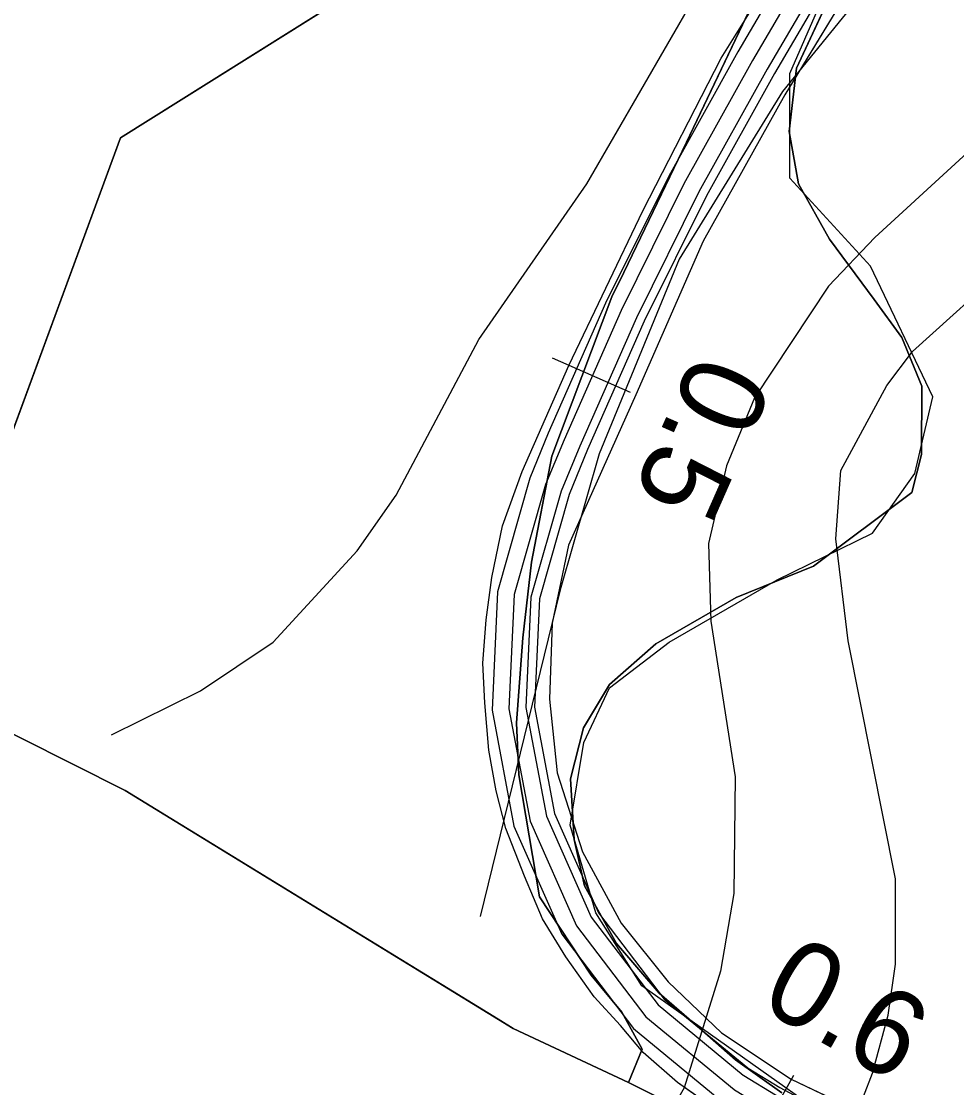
# Model space of a CAD drawing. Extents: x -662620 to -656370, y -1067090 to -1062990.
# Drawn here: x -661507.5 to -661397.6, y -1066974.1 to -1066848.8 of the extents above; entities that cross this region are included whole.
import ezdxf

# ---------------------------------------------------------------- set-up
doc = ezdxf.new("R2010")
doc.units = 0
for name, color, linetype in [('Agrotechnicka_opatreni_hrazkovani_a_dulkovani__mulcovani', 7, 'Continuous'), ('CESTA_ZABOR', 7, 'Continuous'), ('Default', 7, 'Continuous'), ('HRANICE_KATASTRÁLNÍHO_ÚZEMÍ', 7, 'Continuous'), ('LESNÍ_POZEMEK_-_STÁVAJÍCÍ', 7, 'Continuous'), ('OBVOD_PÚ', 7, 'Continuous'), ('Odvodnení_cesty_príkopem_-_navržené', 7, 'Continuous'), ('ORNÁ_PŮDA_-_STÁVAJÍCÍ', 7, 'Continuous'), ('OSTATNÍ_PLOCHA_-_STÁVAJÍCÍ', 7, 'Continuous'), ('POLNÍ_CESTA_NAVRŽENÁ_-_KRAJ', 7, 'Continuous'), ('POLNÍ_CESTA_NAVRŽENÁ_-_OSA', 7, 'Continuous'), ('Regionální_biocentrum_-_stávající', 7, 'Continuous'), ('Trvalý_trávní_porost_-_stávající', 7, 'Continuous'), ('VRSTEVNICE_ZDŮRAZNĚNÁ', 7, 'Continuous'), ('VRSTEVNICE_ZÁKLADNÍ', 7, 'Continuous')]:
    doc.layers.add(name, color=color, linetype=linetype)

msp = doc.modelspace()

# ---------------------------------------------------------------- linework, layer by layer
at = {"layer": 'Agrotechnicka_opatreni_hrazkovani_a_dulkovani__mulcovani'}
msp.add_lwpolyline([(-661346.3, -1066623.2), (-661212.04, -1066654.38), (-661303.4, -1067029.5), (-661389.3, -1066988.6), (-661414.7, -1066976.2), (-661434.6, -1066962.1), (-661440, -1066953.5), (-661443, -1066943.2), (-661441.4, -1066933.5), (-661438.4, -1066927.1), (-661431.4, -1066921.7), (-661418.7, -1066914.4), (-661407.5, -1066908.9), (-661402.5, -1066901.9), (-661400.4, -1066892.9), (-661407.71, -1066877.54), (-661417.2, -1066867.2), (-661417.2, -1066854.9), (-661412.2, -1066843.4), (-661393.57, -1066812.07), (-661373.4, -1066748.9), (-661353.2, -1066666.9)], close=True, dxfattribs=at)
at = {"layer": 'CESTA_ZABOR'}
for p, q in [((-661407.4, -1066840.34), (-661417.78, -1066857.42)), ((-661425.28, -1066853.13), (-661421.73, -1066847.49)), ((-661434.46, -1066871.03), (-661425.28, -1066853.13)), ((-661417.78, -1066857.42), (-661427.4, -1066874.62)), ((-661443.17, -1066889.2), (-661434.46, -1066871.03)), ((-661427.4, -1066874.62), (-661435.31, -1066892.67)), ((-661448.64, -1066901.65), (-661443.17, -1066889.2)), ((-661435.31, -1066892.67), (-661443.22, -1066910.33)), ((-661450.97, -1066908.04), (-661448.64, -1066901.65)), ((-661452.23, -1066914.14), (-661450.97, -1066908.04)), ((-661443.22, -1066910.33), (-661445.14, -1066919.49)), ((-661452.89, -1066919.1), (-661452.23, -1066914.14)), ((-661453.29, -1066924.18), (-661452.89, -1066919.1)), ((-661445.14, -1066919.49), (-661445.45, -1066928.43)), ((-661453.06, -1066928.86), (-661453.29, -1066924.18)), ((-661452.58, -1066934.42), (-661453.06, -1066928.86)), ((-661445.45, -1066928.43), (-661444.53, -1066937.08)), ((-661451.7, -1066939.18), (-661452.58, -1066934.42)), ((-661444.53, -1066937.08), (-661441.56, -1066946.34)), ((-661450.57, -1066943.62), (-661451.7, -1066939.18)), ((-661448.39, -1066949.19), (-661450.57, -1066943.62)), ((-661441.56, -1066946.34), (-661437.01, -1066954.73)), ((-661446.26, -1066954.21), (-661448.39, -1066949.19)), ((-661443.52, -1066958.67), (-661446.26, -1066954.21)), ((-661437.01, -1066954.73), (-661431.52, -1066961.63)), ((-661440.21, -1066963.37), (-661443.52, -1066958.67)), ((-661431.52, -1066961.63), (-661425.22, -1066967.6)), ((-661437.11, -1066966.76), (-661440.21, -1066963.37)), ((-661434.45, -1066969.93), (-661437.11, -1066966.76)), ((-661425.22, -1066967.6), (-661417.03, -1066973.07)), ((-661430.41, -1066973.44), (-661434.45, -1066969.93)), ((-661417.03, -1066973.07), (-661399.36, -1066981.48)), ((-661425.4, -1066976.98), (-661430.41, -1066973.44))]:
    msp.add_line(p, q, dxfattribs=at)
for points in [[(-661407.4, -1066840.34), (-661417.78, -1066857.42), (-661427.4, -1066874.62), (-661435.31, -1066892.67), (-661443.22, -1066910.33), (-661445.14, -1066919.49), (-661445.45, -1066928.43), (-661444.53, -1066937.08), (-661441.56, -1066946.34), (-661437.01, -1066954.73), (-661431.52, -1066961.63), (-661425.22, -1066967.6), (-661417.03, -1066973.07), (-661399.36, -1066981.48), (-661381.16, -1066989.77), (-661362.86, -1066998.2), (-661344.86, -1067007.31), (-661327.26, -1067016.8)], [(-661425.4, -1066976.98), (-661430.41, -1066973.44), (-661434.45, -1066969.93), (-661437.11, -1066966.76), (-661440.21, -1066963.37), (-661443.52, -1066958.67), (-661446.26, -1066954.21), (-661448.39, -1066949.19), (-661450.57, -1066943.62), (-661451.7, -1066939.18), (-661452.58, -1066934.42), (-661453.06, -1066928.86), (-661453.29, -1066924.18), (-661452.89, -1066919.1), (-661452.23, -1066914.14), (-661450.97, -1066908.04), (-661448.64, -1066901.65), (-661443.17, -1066889.2), (-661434.46, -1066871.03), (-661425.28, -1066853.13), (-661421.73, -1066847.49)]]:
    msp.add_lwpolyline(points, dxfattribs=at)
at = {"layer": 'HRANICE_KATASTRÁLNÍHO_ÚZEMÍ'}
msp.add_lwpolyline([(-661328.27, -1067025.42), (-661340.43, -1067019.11), (-661363.43, -1067007.13), (-661368.06, -1067004.74), (-661376.71, -1067000.61), (-661381.34, -1066998.41), (-661389.68, -1066994.8), (-661390.83, -1066994.31), (-661393.34, -1066993.15), (-661399.58, -1066990.35), (-661407.36, -1066986.87), (-661426.06, -1066978.48), (-661436.18, -1066973.46), (-661449.71, -1066967.09), (-661495.3, -1066939.14), (-661513.8, -1066929.87)], dxfattribs=at)
at = {"layer": 'LESNÍ_POZEMEK_-_STÁVAJÍCÍ'}
for p, q in [((-661495.85, -1066862.48), (-661465.76, -1066843.6)), ((-661419.88, -1066843.08), (-661429.33, -1066862.99)), ((-661514.56, -1066913.27), (-661495.85, -1066862.48)), ((-661429.33, -1066862.99), (-661436.71, -1066878.29)), ((-661436.71, -1066878.29), (-661438.11, -1066881.16)), ((-661438.11, -1066881.16), (-661445.16, -1066899.87)), ((-661445.16, -1066899.87), (-661447.58, -1066912.32)), ((-661447.58, -1066912.32), (-661448.58, -1066921.21)), ((-661448.58, -1066921.21), (-661449.33, -1066931.2)), ((-661495.3, -1066939.14), (-661513.8, -1066929.87)), ((-661449.33, -1066931.2), (-661449.06, -1066937.3)), ((-661449.06, -1066937.3), (-661446.61, -1066951.65)), ((-661449.71, -1066967.09), (-661495.3, -1066939.14)), ((-661446.61, -1066951.65), (-661440.55, -1066960.85)), ((-661440.55, -1066960.85), (-661436.96, -1066965.18)), ((-661436.96, -1066965.18), (-661434.57, -1066969.54)), ((-661436.18, -1066973.46), (-661449.71, -1066967.09)), ((-661434.57, -1066969.54), (-661436.18, -1066973.46))]:
    msp.add_line(p, q, dxfattribs=at)
for points in [[(-661514.56, -1066913.27), (-661495.85, -1066862.48), (-661465.76, -1066843.6)], [(-661419.88, -1066843.08), (-661429.33, -1066862.99), (-661436.71, -1066878.29), (-661438.11, -1066881.16), (-661445.16, -1066899.87), (-661447.58, -1066912.32), (-661448.58, -1066921.21), (-661449.33, -1066931.2), (-661449.06, -1066937.3), (-661446.61, -1066951.65), (-661440.55, -1066960.85), (-661436.96, -1066965.18), (-661434.57, -1066969.54), (-661436.18, -1066973.46), (-661449.71, -1066967.09), (-661495.3, -1066939.14), (-661513.8, -1066929.87)]]:
    msp.add_lwpolyline(points, dxfattribs=at)
at = {"layer": 'OBVOD_PÚ'}
for points in [[(-661513.8, -1066929.87), (-661495.3, -1066939.14)], [(-661495.3, -1066939.14), (-661449.71, -1066967.09)], [(-661449.71, -1066967.09), (-661436.18, -1066973.46)], [(-661436.18, -1066973.46), (-661426.06, -1066978.48)]]:
    msp.add_lwpolyline(points, dxfattribs=at)
at = {"layer": 'Odvodnení_cesty_príkopem_-_navržené'}
msp.add_lwpolyline([(-661397.07, -1066817.54), (-661418.99, -1066854.91), (-661426.99, -1066869.29), (-661434.32, -1066884.02), (-661440.97, -1066899.08), (-661443.15, -1066904.36), (-661446.64, -1066916.61), (-661447.21, -1066929.34), (-661444.85, -1066941.86), (-661439.68, -1066953.5), (-661431.97, -1066963.64), (-661422.13, -1066971.74), (-661422.09, -1066971.77), (-661418.39, -1066974.02), (-661414.58, -1066976.07), (-661410.67, -1066977.92), (-661377.7, -1066992.45), (-661367.07, -1066997.31), (-661356.57, -1067002.44), (-661346.21, -1067007.86), (-661278.29, -1067044.52)], dxfattribs=at)
at = {"layer": 'ORNÁ_PŮDA_-_STÁVAJÍCÍ'}
for p, q in [((-661416.42, -1066854.27), (-661407.64, -1066835.43)), ((-661417.28, -1066861.73), (-661416.42, -1066854.27)), ((-661416.18, -1066867.86), (-661417.28, -1066861.73)), ((-661412.55, -1066874.36), (-661416.18, -1066867.86)), ((-661407.29, -1066881.48), (-661412.55, -1066874.36)), ((-661404.05, -1066885.92), (-661407.29, -1066881.48)), ((-661401.68, -1066891.65), (-661404.05, -1066885.92)), ((-661401.74, -1066899.66), (-661401.68, -1066891.65)), ((-661402.86, -1066904.12), (-661401.74, -1066899.66)), ((-661414.43, -1066912.8), (-661402.86, -1066904.12)), ((-661423.53, -1066916.47), (-661414.43, -1066912.8)), ((-661432.96, -1066921.9), (-661423.53, -1066916.47)), ((-661438.39, -1066926.71), (-661432.96, -1066921.9)), ((-661441.45, -1066931.78), (-661438.39, -1066926.71)), ((-661442.98, -1066937.76), (-661441.45, -1066931.78)), ((-661442.56, -1066944.9), (-661442.98, -1066937.76)), ((-661441.32, -1066950.36), (-661442.56, -1066944.9)), ((-661437.58, -1066957.13), (-661441.32, -1066950.36)), ((-661432.54, -1066962.95), (-661437.58, -1066957.13)), ((-661427.84, -1066967.02), (-661432.54, -1066962.95)), ((-661423.6, -1066970.79), (-661427.84, -1066967.02)), ((-661418.16, -1066974.65), (-661423.6, -1066970.79))]:
    msp.add_line(p, q, dxfattribs=at)
msp.add_lwpolyline([(-661418.16, -1066974.65), (-661423.6, -1066970.79), (-661427.84, -1066967.02), (-661432.54, -1066962.95), (-661437.58, -1066957.13), (-661441.32, -1066950.36), (-661442.56, -1066944.9), (-661442.98, -1066937.76), (-661441.45, -1066931.78), (-661438.39, -1066926.71), (-661432.96, -1066921.9), (-661423.53, -1066916.47), (-661414.43, -1066912.8), (-661402.86, -1066904.12), (-661401.74, -1066899.66), (-661401.68, -1066891.65), (-661404.05, -1066885.92), (-661407.29, -1066881.48), (-661412.55, -1066874.36), (-661416.18, -1066867.86), (-661417.28, -1066861.73), (-661416.42, -1066854.27), (-661407.64, -1066835.43)], dxfattribs=at)
at = {"layer": 'OSTATNÍ_PLOCHA_-_STÁVAJÍCÍ'}
for p, q in [((-661407.64, -1066835.43), (-661416.42, -1066854.27)), ((-661407.64, -1066835.43), (-661416.42, -1066854.27)), ((-661429.33, -1066862.99), (-661419.88, -1066843.08)), ((-661429.33, -1066862.99), (-661419.88, -1066843.08)), ((-661416.42, -1066854.27), (-661417.28, -1066861.73)), ((-661416.42, -1066854.27), (-661417.28, -1066861.73)), ((-661417.28, -1066861.73), (-661416.18, -1066867.86)), ((-661417.28, -1066861.73), (-661416.18, -1066867.86)), ((-661436.71, -1066878.29), (-661429.33, -1066862.99)), ((-661436.71, -1066878.29), (-661429.33, -1066862.99)), ((-661416.18, -1066867.86), (-661412.55, -1066874.36)), ((-661416.18, -1066867.86), (-661412.55, -1066874.36)), ((-661412.55, -1066874.36), (-661407.29, -1066881.48)), ((-661412.55, -1066874.36), (-661407.29, -1066881.48)), ((-661438.11, -1066881.16), (-661436.71, -1066878.29)), ((-661438.11, -1066881.16), (-661436.71, -1066878.29)), ((-661445.16, -1066899.87), (-661438.11, -1066881.16)), ((-661445.16, -1066899.87), (-661438.11, -1066881.16)), ((-661407.29, -1066881.48), (-661404.05, -1066885.92)), ((-661407.29, -1066881.48), (-661404.05, -1066885.92)), ((-661404.05, -1066885.92), (-661401.68, -1066891.65)), ((-661404.05, -1066885.92), (-661401.68, -1066891.65)), ((-661401.68, -1066891.65), (-661401.74, -1066899.66)), ((-661401.68, -1066891.65), (-661401.74, -1066899.66)), ((-661447.58, -1066912.32), (-661445.16, -1066899.87)), ((-661447.58, -1066912.32), (-661445.16, -1066899.87)), ((-661401.74, -1066899.66), (-661402.86, -1066904.12)), ((-661401.74, -1066899.66), (-661402.86, -1066904.12)), ((-661402.86, -1066904.12), (-661414.43, -1066912.8)), ((-661402.86, -1066904.12), (-661414.43, -1066912.8)), ((-661448.58, -1066921.21), (-661447.58, -1066912.32)), ((-661448.58, -1066921.21), (-661447.58, -1066912.32)), ((-661414.43, -1066912.8), (-661423.53, -1066916.47)), ((-661414.43, -1066912.8), (-661423.53, -1066916.47)), ((-661423.53, -1066916.47), (-661432.96, -1066921.9)), ((-661423.53, -1066916.47), (-661432.96, -1066921.9)), ((-661449.33, -1066931.2), (-661448.58, -1066921.21)), ((-661449.33, -1066931.2), (-661448.58, -1066921.21)), ((-661432.96, -1066921.9), (-661438.39, -1066926.71)), ((-661432.96, -1066921.9), (-661438.39, -1066926.71)), ((-661438.39, -1066926.71), (-661441.45, -1066931.78)), ((-661438.39, -1066926.71), (-661441.45, -1066931.78)), ((-661449.06, -1066937.3), (-661449.33, -1066931.2)), ((-661449.06, -1066937.3), (-661449.33, -1066931.2)), ((-661441.45, -1066931.78), (-661442.98, -1066937.76)), ((-661441.45, -1066931.78), (-661442.98, -1066937.76)), ((-661446.61, -1066951.65), (-661449.06, -1066937.3)), ((-661446.61, -1066951.65), (-661449.06, -1066937.3)), ((-661442.98, -1066937.76), (-661442.56, -1066944.9)), ((-661442.98, -1066937.76), (-661442.56, -1066944.9)), ((-661442.56, -1066944.9), (-661441.32, -1066950.36)), ((-661442.56, -1066944.9), (-661441.32, -1066950.36)), ((-661441.32, -1066950.36), (-661437.58, -1066957.13)), ((-661441.32, -1066950.36), (-661437.58, -1066957.13)), ((-661440.55, -1066960.85), (-661446.61, -1066951.65)), ((-661440.55, -1066960.85), (-661446.61, -1066951.65)), ((-661437.58, -1066957.13), (-661432.54, -1066962.95)), ((-661437.58, -1066957.13), (-661432.54, -1066962.95)), ((-661436.96, -1066965.18), (-661440.55, -1066960.85)), ((-661436.96, -1066965.18), (-661440.55, -1066960.85)), ((-661432.54, -1066962.95), (-661427.84, -1066967.02)), ((-661432.54, -1066962.95), (-661427.84, -1066967.02)), ((-661434.57, -1066969.54), (-661436.96, -1066965.18)), ((-661434.57, -1066969.54), (-661436.96, -1066965.18)), ((-661427.84, -1066967.02), (-661423.6, -1066970.79)), ((-661427.84, -1066967.02), (-661423.6, -1066970.79)), ((-661436.18, -1066973.46), (-661434.57, -1066969.54)), ((-661436.18, -1066973.46), (-661434.57, -1066969.54)), ((-661423.6, -1066970.79), (-661418.16, -1066974.65)), ((-661423.6, -1066970.79), (-661418.16, -1066974.65)), ((-661426.06, -1066978.48), (-661436.18, -1066973.46)), ((-661426.06, -1066978.48), (-661436.18, -1066973.46))]:
    msp.add_line(p, q, dxfattribs=at)
for points in [[(-661407.64, -1066835.43), (-661416.42, -1066854.27), (-661417.28, -1066861.73), (-661416.18, -1066867.86), (-661412.55, -1066874.36), (-661407.29, -1066881.48), (-661404.05, -1066885.92), (-661401.68, -1066891.65), (-661401.74, -1066899.66), (-661402.86, -1066904.12), (-661414.43, -1066912.8), (-661423.53, -1066916.47), (-661432.96, -1066921.9), (-661438.39, -1066926.71), (-661441.45, -1066931.78), (-661442.98, -1066937.76), (-661442.56, -1066944.9), (-661441.32, -1066950.36), (-661437.58, -1066957.13), (-661432.54, -1066962.95), (-661427.84, -1066967.02), (-661423.6, -1066970.79), (-661418.16, -1066974.65)], [(-661407.64, -1066835.43), (-661416.42, -1066854.27), (-661417.28, -1066861.73), (-661416.18, -1066867.86), (-661412.55, -1066874.36), (-661407.29, -1066881.48), (-661404.05, -1066885.92), (-661401.68, -1066891.65), (-661401.74, -1066899.66), (-661402.86, -1066904.12), (-661414.43, -1066912.8), (-661423.53, -1066916.47), (-661432.96, -1066921.9), (-661438.39, -1066926.71), (-661441.45, -1066931.78), (-661442.98, -1066937.76), (-661442.56, -1066944.9), (-661441.32, -1066950.36), (-661437.58, -1066957.13), (-661432.54, -1066962.95), (-661427.84, -1066967.02), (-661423.6, -1066970.79), (-661418.16, -1066974.65)], [(-661426.06, -1066978.48), (-661436.18, -1066973.46), (-661434.57, -1066969.54), (-661436.96, -1066965.18), (-661440.55, -1066960.85), (-661446.61, -1066951.65), (-661449.06, -1066937.3), (-661449.33, -1066931.2), (-661448.58, -1066921.21), (-661447.58, -1066912.32), (-661445.16, -1066899.87), (-661438.11, -1066881.16), (-661436.71, -1066878.29), (-661429.33, -1066862.99), (-661419.88, -1066843.08)], [(-661426.06, -1066978.48), (-661436.18, -1066973.46), (-661434.57, -1066969.54), (-661436.96, -1066965.18), (-661440.55, -1066960.85), (-661446.61, -1066951.65), (-661449.06, -1066937.3), (-661449.33, -1066931.2), (-661448.58, -1066921.21), (-661447.58, -1066912.32), (-661445.16, -1066899.87), (-661438.11, -1066881.16), (-661436.71, -1066878.29), (-661429.33, -1066862.99), (-661419.88, -1066843.08)]]:
    msp.add_lwpolyline(points, dxfattribs=at)
at = {"layer": 'POLNÍ_CESTA_NAVRŽENÁ_-_KRAJ'}
for points in [[(-661401.33, -1066814.92), (-661423.31, -1066852.38), (-661431.42, -1066866.96), (-661438.85, -1066881.9), (-661445.59, -1066897.16), (-661447.77, -1066902.44), (-661451.57, -1066915.81), (-661452.2, -1066929.69), (-661449.62, -1066943.35), (-661443.98, -1066956.04), (-661435.57, -1066967.11), (-661424.84, -1066975.94), (-661424.8, -1066975.97), (-661420.88, -1066978.36), (-661416.84, -1066980.54), (-661412.69, -1066982.5), (-661379.72, -1066997.03), (-661369.21, -1067001.83), (-661358.83, -1067006.9), (-661348.59, -1067012.26), (-661280.66, -1067048.92)], [(-661397.88, -1066816.95), (-661419.86, -1066854.4), (-661427.88, -1066868.82), (-661435.23, -1066883.6), (-661441.89, -1066898.69), (-661444.08, -1066903.97), (-661447.62, -1066916.45), (-661448.21, -1066929.41), (-661445.8, -1066942.16), (-661440.54, -1066954.01), (-661432.69, -1066964.33), (-661422.68, -1066972.58), (-661422.63, -1066972.61), (-661418.89, -1066974.89), (-661415.03, -1066976.97), (-661411.07, -1066978.84), (-661378.11, -1066993.37), (-661367.5, -1066998.21), (-661357.02, -1067003.33), (-661346.69, -1067008.74), (-661278.76, -1067045.4)]]:
    msp.add_lwpolyline(points, dxfattribs=at)
at = {"layer": 'POLNÍ_CESTA_NAVRŽENÁ_-_OSA'}
for points in [[(-661399.61, -1066815.94), (-661421.58, -1066853.39), (-661429.65, -1066867.89), (-661437.04, -1066882.75), (-661443.74, -1066897.93), (-661445.93, -1066903.21), (-661449.6, -1066916.13), (-661450.21, -1066929.55), (-661447.71, -1066942.75), (-661442.26, -1066955.03), (-661434.13, -1066965.72), (-661423.76, -1066974.26), (-661423.72, -1066974.29), (-661419.89, -1066976.62), (-661415.94, -1066978.75), (-661411.88, -1066980.67), (-661378.91, -1066995.2), (-661368.35, -1067000.02), (-661357.92, -1067005.12), (-661347.64, -1067010.5), (-661279.71, -1067047.16)], [(-661435.94, -1066892.4), (-661445.08, -1066888.36)], [(-661416.78, -1066972.64), (-661421.68, -1066981.35)]]:
    msp.add_lwpolyline(points, dxfattribs=at)
at = {"layer": 'Regionální_biocentrum_-_stávající'}
msp.add_lwpolyline([(-661419.88, -1066843.08), (-661429.33, -1066862.99), (-661436.71, -1066878.29), (-661438.11, -1066881.16), (-661445.16, -1066899.87), (-661446.89, -1066908.79), (-661447.58, -1066912.32), (-661448.58, -1066921.21), (-661449.33, -1066931.2), (-661449.06, -1066937.3), (-661446.61, -1066951.65), (-661440.55, -1066960.85), (-661436.96, -1066965.18), (-661434.57, -1066969.54), (-661436.18, -1066973.46), (-661449.71, -1066967.09), (-661451.48, -1066966), (-661495.3, -1066939.14), (-661513.8, -1066929.87)], dxfattribs=at)
at = {"layer": 'Trvalý_trávní_porost_-_stávající'}
for p, q in [((-661465.76, -1066843.6), (-661495.85, -1066862.48)), ((-661495.85, -1066862.48), (-661514.56, -1066913.27))]:
    msp.add_line(p, q, dxfattribs=at)
msp.add_lwpolyline([(-661465.76, -1066843.6), (-661495.85, -1066862.48), (-661514.56, -1066913.27)], dxfattribs=at)
at = {"layer": 'VRSTEVNICE_ZDŮRAZNĚNÁ'}
msp.add_lwpolyline([(-661374.25, -1066842.48), (-661388.81, -1066857.32), (-661407.22, -1066874.17), (-661412.65, -1066879.88), (-661421.35, -1066893.01), (-661424.64, -1066901), (-661426.78, -1066910.14), (-661426.49, -1066919.27), (-661423.64, -1066937.54), (-661423.78, -1066951.25), (-661425.35, -1066960.38), (-661429.63, -1066974.08), (-661434.77, -1066983.08), (-661451.76, -1067007.34), (-661462.04, -1067019.62), (-661481.88, -1067040.6), (-661521.99, -1067079.85)], dxfattribs=at)
at = {"layer": 'VRSTEVNICE_ZÁKLADNÍ'}
for points in [[(-661345.27, -1066655.92), (-661340.99, -1066673.76), (-661340.14, -1066694.32), (-661342.13, -1066712.59), (-661345.7, -1066728.58), (-661347.84, -1066735.43), (-661359.55, -1066762.83), (-661373.68, -1066792.52), (-661382.1, -1066808.51), (-661394.66, -1066828.21), (-661418.07, -1066857.04), (-661430.2, -1066876.74), (-661439.62, -1066899.58), (-661444.19, -1066915.56), (-661453.61, -1066953.96)], [(-661345.27, -1066655.92), (-661340.99, -1066673.76), (-661340.14, -1066694.32), (-661342.13, -1066712.59), (-661345.7, -1066728.58), (-661347.84, -1066735.43), (-661359.55, -1066762.83), (-661373.68, -1066792.52), (-661382.1, -1066808.51), (-661394.66, -1066828.21), (-661418.07, -1066857.04), (-661430.2, -1066876.74), (-661439.62, -1066899.58), (-661444.19, -1066915.56), (-661453.61, -1066953.96)], [(-661496.9, -1066932.6), (-661486.45, -1066927.43), (-661477.9, -1066921.73), (-661468.03, -1066910.99), (-661463.46, -1066904.43), (-661453.76, -1066886.16), (-661441.05, -1066867.89), (-661428.35, -1066845.91), (-661423.64, -1066835.91), (-661409.51, -1066809.94), (-661392.52, -1066771.68), (-661370.25, -1066729.57)], [(-661496.9, -1066932.6), (-661486.45, -1066927.43), (-661477.9, -1066921.73), (-661468.03, -1066910.99), (-661463.46, -1066904.43), (-661453.76, -1066886.16), (-661441.05, -1066867.89), (-661428.35, -1066845.91), (-661423.64, -1066835.91), (-661409.51, -1066809.94), (-661392.52, -1066771.68), (-661370.25, -1066729.57)], [(-661491.25, -1067089.66), (-661473.03, -1067069.29), (-661453.76, -1067049.17), (-661436.63, -1067028.33), (-661427.06, -1067013.2), (-661412.79, -1066986.07), (-661407.51, -1066972.37), (-661405.65, -1066965.52), (-661404.8, -1066959.53), (-661404.8, -1066949.53), (-661410.36, -1066921.56), (-661411.79, -1066909.57), (-661411.22, -1066901.57), (-661405.8, -1066891.58), (-661402.8, -1066887.59), (-661391.24, -1066877.17), (-661379.67, -1066869.74), (-661355.55, -1066856.33), (-661331.43, -1066839.77)], [(-661491.25, -1067089.66), (-661473.03, -1067069.29), (-661453.76, -1067049.17), (-661436.63, -1067028.33), (-661427.06, -1067013.2), (-661412.79, -1066986.07), (-661407.51, -1066972.37), (-661405.65, -1066965.52), (-661404.8, -1066959.53), (-661404.8, -1066949.53), (-661410.36, -1066921.56), (-661411.79, -1066909.57), (-661411.22, -1066901.57), (-661405.8, -1066891.58), (-661402.8, -1066887.59), (-661391.24, -1066877.17), (-661379.67, -1066869.74), (-661355.55, -1066856.33), (-661331.43, -1066839.77)]]:
    msp.add_lwpolyline(points, dxfattribs=at)

# ---------------------------------------------------------------- texts
at = {"layer": 'Default'}
for s, rotation, p in [('0.5', 246.1952, (-661428.24, -1066887.35)), ('0.6', 330.6845, (-661421.04, -1066964.51))]:
    msp.add_text(s, height=10, rotation=rotation, dxfattribs=at).set_placement(p)

doc.saveas('drawing.dxf')
